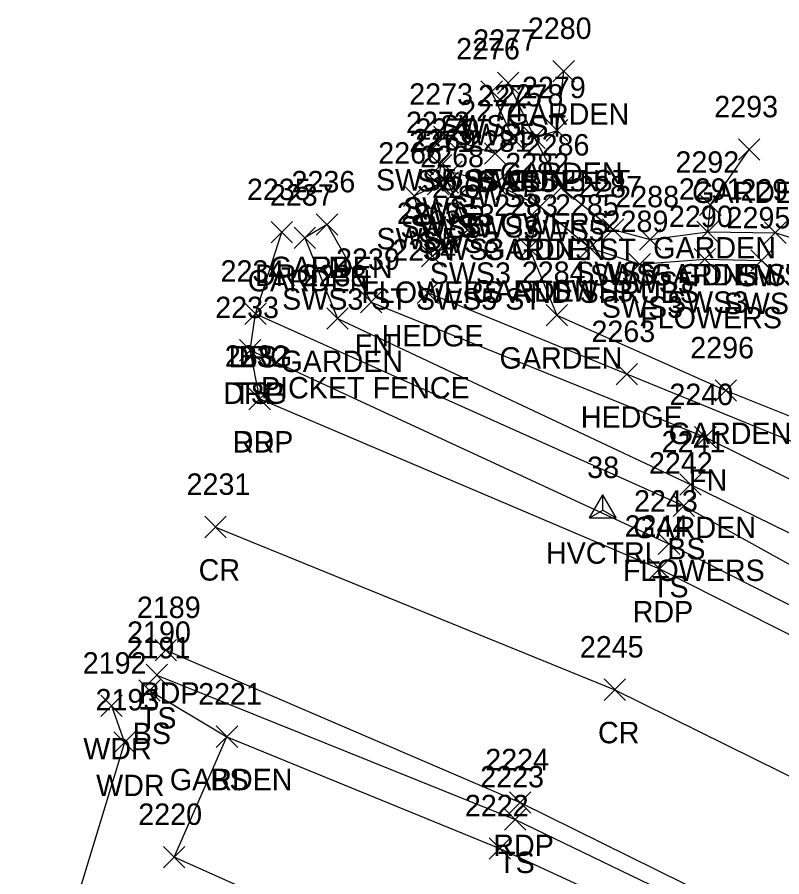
# Model space of a CAD drawing. Extents: x 1499292 to 1501024, y 534584 to 538043.
# Drawn here: x 1499296.2 to 1499367.5, y 537962.6 to 538042.8 of the extents above; entities that cross this region are included whole.
import ezdxf

# ---------------------------------------------------------------- set-up
doc = ezdxf.new("R2010")
doc.units = 0
for name, color, linetype in [('C_A', 7, 'Continuous'), ('C_I', 7, 'Continuous'), ('CPSM', 7, 'Continuous'), ('L_A', 7, 'Continuous'), ('L_C', 7, 'Continuous'), ('L_I', 7, 'Continuous'), ('L_TIC', 7, 'Continuous'), ('LAHR', 7, 'Continuous'), ('LAPB', 7, 'Continuous'), ('LAWA', 7, 'Continuous'), ('LELB', 7, 'Continuous'), ('LFNC', 7, 'Continuous'), ('P_A', 7, 'Continuous'), ('P_I', 7, 'Continuous'), ('P_TIC', 7, 'Continuous'), ('PET', 7, 'Continuous'), ('PRC', 7, 'Continuous'), ('R_A', 7, 'Continuous'), ('R_C', 7, 'Continuous'), ('R_I', 7, 'Continuous'), ('R_TIC', 7, 'Continuous'), ('RDG', 7, 'Continuous'), ('RDP', 7, 'Continuous'), ('RSW', 7, 'Continuous')]:
    doc.layers.add(name, color=color, linetype=linetype)

msp = doc.modelspace()

# ---------------------------------------------------------------- linework, layer by layer
at = {"layer": 'CPSM'}
for p, q in [((1499349.535, 537996.089), (1499350.785, 537998.254)), ((1499352.035, 537996.089), (1499350.785, 537998.254)), ((1499350.785, 537996.81), (1499350.785, 537998.254)), ((1499349.535, 537996.089), (1499350.785, 537996.81)), ((1499350.785, 537996.81), (1499350.785, 537996.81)), ((1499350.785, 537996.81), (1499352.035, 537996.089)), ((1499349.535, 537996.089), (1499352.035, 537996.089))]:
    msp.add_line(p, q, dxfattribs=at)
at = {"layer": 'L_TIC'}
for points in [[(1499346.132, 538036.78), (1499348.132, 538038.78)], [(1499348.132, 538036.78), (1499346.132, 538038.78)], [(1499345.509, 538031.252), (1499347.509, 538033.252)], [(1499347.509, 538031.252), (1499345.509, 538033.252)], [(1499343.415, 538030.55), (1499345.415, 538032.55)], [(1499345.415, 538030.55), (1499343.415, 538032.55)], [(1499363.435, 538029.47), (1499365.435, 538031.47)], [(1499365.435, 538029.47), (1499363.435, 538031.47)], [(1499343.944, 538024.151), (1499345.944, 538026.151)], [(1499345.944, 538024.151), (1499343.944, 538026.151)], [(1499359.811, 538024.294), (1499361.811, 538026.294)], [(1499361.811, 538024.294), (1499359.811, 538026.294)], [(1499324.056, 538022.466), (1499326.056, 538024.466)], [(1499326.056, 538022.466), (1499324.056, 538024.466)], [(1499324.056, 538022.466), (1499326.056, 538024.466)], [(1499326.056, 538022.466), (1499324.056, 538024.466)], [(1499359.563, 538021.774), (1499361.563, 538023.774)], [(1499361.563, 538021.774), (1499359.563, 538023.774)], [(1499321.984, 538021.224), (1499323.984, 538023.224)], [(1499323.984, 538021.224), (1499321.984, 538023.224)], [(1499342.901, 538020.262), (1499344.901, 538022.262)], [(1499344.901, 538020.262), (1499342.901, 538022.262)], [(1499333.448, 538016.089), (1499335.448, 538018.089)], [(1499335.448, 538016.089), (1499333.448, 538018.089)], [(1499328.165, 538015.232), (1499330.165, 538017.232)], [(1499330.165, 538015.232), (1499328.165, 538017.232)], [(1499317.383, 538014.127), (1499319.383, 538016.127)], [(1499319.383, 538014.127), (1499317.383, 538016.127)], [(1499325.041, 538013.699), (1499327.041, 538015.699)], [(1499327.041, 538013.699), (1499325.041, 538015.699)], [(1499345.481, 538014.016), (1499347.481, 538016.016)], [(1499347.481, 538014.016), (1499345.481, 538016.016)], [(1499316.886, 538010.726), (1499318.886, 538012.726)], [(1499318.886, 538010.726), (1499316.886, 538012.726)], [(1499352.026, 538008.497), (1499354.026, 538010.497)], [(1499354.026, 538008.497), (1499352.026, 538010.497)], [(1499361.247, 538006.977), (1499363.247, 538008.977)], [(1499363.247, 538006.977), (1499361.247, 538008.977)], [(1499359.338, 538002.615), (1499361.338, 538004.615)], [(1499361.338, 538002.615), (1499359.338, 538004.615)], [(1499357.955, 537998.2), (1499359.955, 538000.2)], [(1499359.955, 537998.2), (1499357.955, 538000.2)], [(1499357.346, 537996.221), (1499359.346, 537998.221)], [(1499359.346, 537996.221), (1499357.346, 537998.221)], [(1499355.952, 537992.674), (1499357.952, 537994.674)], [(1499357.952, 537992.674), (1499355.952, 537994.674)], [(1499308.186, 537980.429), (1499310.186, 537982.429)], [(1499310.186, 537980.429), (1499308.186, 537982.429)], [(1499307.487, 537978.981), (1499309.487, 537980.981)], [(1499309.487, 537978.981), (1499307.487, 537980.981)], [(1499303.961, 537977.557), (1499305.961, 537979.557)], [(1499305.961, 537977.557), (1499303.961, 537979.557)], [(1499314.724, 537974.675), (1499316.724, 537976.675)], [(1499316.724, 537974.675), (1499314.724, 537976.675)], [(1499314.724, 537974.675), (1499316.724, 537976.675)], [(1499316.724, 537974.675), (1499314.724, 537976.675)], [(1499305.159, 537974.124), (1499307.159, 537976.124)], [(1499307.159, 537974.124), (1499305.159, 537976.124)], [(1499341.601, 537966.946), (1499343.601, 537968.946)], [(1499343.601, 537966.946), (1499341.601, 537968.946)], [(1499340.171, 537964.249), (1499342.171, 537966.249)], [(1499342.171, 537964.249), (1499340.171, 537966.249)], [(1499309.797, 537963.441), (1499311.797, 537965.441)], [(1499311.797, 537963.441), (1499309.797, 537965.441)]]:
    msp.add_lwpolyline(points, dxfattribs=at)
at = {"layer": 'LAHR'}
msp.add_lwpolyline([(1499401.802, 537984.677), (1499380.829, 537997.746), (1499371.736, 538001.851), (1499353.026, 538009.497), (1499334.448, 538017.089)], dxfattribs=at)
at = {"layer": 'LAPB'}
for points in [[(1499344.415, 538031.55), (1499346.509, 538032.252), (1499347.132, 538037.78)], [(1499360.563, 538022.774), (1499360.811, 538025.294), (1499364.435, 538030.47)], [(1499344.944, 538025.151), (1499343.901, 538021.262), (1499346.481, 538015.016), (1499362.247, 538007.977), (1499372.995, 538003.698), (1499385.306, 538004.783), (1499404.208, 537986.742)], [(1499325.056, 538023.466), (1499322.984, 538022.224), (1499326.041, 538014.699), (1499358.955, 537999.2), (1499396.992, 537980.573), (1499399.613, 537979.785)], [(1499375.8, 537936.242), (1499354.875, 537944.388), (1499333.824, 537954.101), (1499310.797, 537964.441), (1499315.724, 537975.675), (1499341.171, 537965.249), (1499381.878, 537946.429)]]:
    msp.add_lwpolyline(points, dxfattribs=at)
at = {"layer": 'LAWA'}
msp.add_lwpolyline([(1499304.961, 537978.557), (1499306.159, 537975.124), (1499300.302, 537955.828), (1499315.096, 537951.454), (1499321.957, 537939.533), (1499296.156, 537942.997)], dxfattribs=at)
at = {"layer": 'LELB'}
for points in [[(1499318.383, 538015.127), (1499358.346, 537997.221), (1499398.285, 537975.056), (1499417.456, 537965.302)], [(1499317.886, 538011.726), (1499356.952, 537993.674), (1499397.448, 537973.179), (1499416.424, 537963.314), (1499438.648, 537951.874), (1499476.753, 537930.047), (1499490.298, 537922.933), (1499509.513, 537912.513), (1499548.752, 537890.981)], [(1499309.186, 537981.429), (1499342.601, 537967.946), (1499383.002, 537948.454), (1499403.335, 537937.322), (1499425.862, 537923.972), (1499462.056, 537903.885), (1499477.958, 537896.437), (1499498.482, 537885.281), (1499524.089, 537871.298), (1499544.155, 537861.141), (1499587.091, 537836.791), (1499598.177, 537827.35), (1499596, 537821.552), (1499610.739, 537811.692), (1499624.068, 537800.087), (1499630.641, 537795.692), (1499636.949, 537791.6), (1499648.607, 537781.35)], [(1499308.487, 537979.981), (1499315.724, 537975.675)]]:
    msp.add_lwpolyline(points, dxfattribs=at)
at = {"layer": 'LFNC'}
msp.add_lwpolyline([(1499325.056, 538023.466), (1499329.165, 538016.232), (1499360.338, 538003.615), (1499401.597, 537983.165)], dxfattribs=at)
at = {"layer": 'P_TIC'}
for points in [[(1499317.777, 538006.185), (1499319.777, 538008.185)], [(1499319.777, 538006.185), (1499317.777, 538008.185)], [(1499313.647, 537994.238), (1499315.647, 537996.238)], [(1499315.647, 537994.238), (1499313.647, 537996.238)], [(1499355.077, 537990.329), (1499357.077, 537992.329)], [(1499357.077, 537990.329), (1499355.077, 537992.329)], [(1499309.023, 537982.746), (1499311.023, 537984.746)], [(1499311.023, 537982.746), (1499309.023, 537984.746)], [(1499350.896, 537979.059), (1499352.896, 537981.059)], [(1499352.896, 537979.059), (1499350.896, 537981.059)], [(1499342.075, 537968.541), (1499344.075, 537970.541)], [(1499344.075, 537968.541), (1499342.075, 537970.541)]]:
    msp.add_lwpolyline(points, dxfattribs=at)
at = {"layer": 'PET'}
for points in [[(1499318.777, 538007.185), (1499356.077, 537991.329), (1499396.207, 537971.039), (1499437.012, 537950.167), (1499476.074, 537929.172), (1499509.306, 537910.677), (1499546.423, 537890.59), (1499566.293, 537879.272), (1499602.082, 537858.76), (1499615.195, 537851.418), (1499643.027, 537835.063), (1499676.234, 537815.623), (1499707.101, 537797.403), (1499725.198, 537785.865), (1499749.466, 537768.587), (1499768.247, 537754.161), (1499782.48, 537740.777), (1499805.279, 537716.472), (1499820.533, 537699.08)], [(1499310.023, 537983.746), (1499343.075, 537969.541), (1499383.731, 537949.439), (1499427.71, 537927.425), (1499464.171, 537907.983), (1499500.199, 537887.497), (1499544.495, 537863.142), (1499587.74, 537838.677), (1499616.247, 537822.183), (1499651.021, 537801.554), (1499676.536, 537785.628), (1499704.158, 537768.574), (1499722.55, 537756.398), (1499745.414, 537739.8), (1499767.298, 537722.36), (1499790.892, 537701.646), (1499806.057, 537686.036), (1499813.912, 537693.068), (1499820.533, 537699.08)]]:
    msp.add_lwpolyline(points, dxfattribs=at)
at = {"layer": 'PRC'}
msp.add_lwpolyline([(1499314.647, 537995.238), (1499351.896, 537980.059), (1499390.853, 537960.785), (1499432.771, 537938.063), (1499470.255, 537918.917), (1499503.529, 537899.736), (1499550.301, 537873.589), (1499594.281, 537849.334), (1499631.071, 537828.01), (1499665.93, 537807.267), (1499699.614, 537786.782), (1499728.317, 537767.815), (1499774.937, 537731.181), (1499796.918, 537710.716), (1499813.912, 537693.068)], dxfattribs=at)
at = {"layer": 'R_TIC'}
for points in [[(1499340.948, 538035.671), (1499342.948, 538037.671)], [(1499342.948, 538035.671), (1499340.948, 538037.671)], [(1499339.408, 538034.868), (1499341.408, 538036.868)], [(1499341.408, 538034.868), (1499339.408, 538036.868)], [(1499334.978, 538030.636), (1499336.978, 538032.636)], [(1499336.978, 538030.636), (1499334.978, 538032.636)], [(1499341.412, 538030.487), (1499343.412, 538032.487)], [(1499343.412, 538030.487), (1499341.412, 538032.487)], [(1499343.415, 538030.55), (1499345.415, 538032.55)], [(1499345.415, 538030.55), (1499343.415, 538032.55)], [(1499339.733, 538029.098), (1499341.733, 538031.098)], [(1499341.733, 538029.098), (1499339.733, 538031.098)], [(1499334.683, 538027.998), (1499336.683, 538029.998)], [(1499336.683, 538027.998), (1499334.683, 538029.998)], [(1499335.648, 538027.366), (1499337.648, 538029.366)], [(1499337.648, 538027.366), (1499335.648, 538029.366)], [(1499335.322, 538026.377), (1499337.322, 538028.377)], [(1499337.322, 538026.377), (1499335.322, 538028.377)], [(1499334.417, 538026.224), (1499336.417, 538028.224)], [(1499336.417, 538026.224), (1499334.417, 538028.224)], [(1499339.808, 538026.246), (1499341.808, 538028.246)], [(1499341.808, 538026.246), (1499339.808, 538028.246)], [(1499345.898, 538025.898), (1499347.898, 538027.898)], [(1499347.898, 538025.898), (1499345.898, 538027.898)], [(1499332.193, 538025.147), (1499334.193, 538027.147)], [(1499334.193, 538025.147), (1499332.193, 538027.147)], [(1499336.057, 538024.811), (1499338.057, 538026.811)], [(1499338.057, 538024.811), (1499336.057, 538026.811)], [(1499343.944, 538024.151), (1499345.944, 538026.151)], [(1499345.944, 538024.151), (1499343.944, 538026.151)], [(1499319.845, 538021.74), (1499321.845, 538023.74)], [(1499321.845, 538021.74), (1499319.845, 538023.74)], [(1499337.159, 538021.928), (1499339.159, 538023.928)], [(1499339.159, 538021.928), (1499337.159, 538023.928)], [(1499350.743, 538021.989), (1499352.743, 538023.989)], [(1499352.743, 538021.989), (1499350.743, 538023.989)], [(1499359.563, 538021.774), (1499361.563, 538023.774)], [(1499361.563, 538021.774), (1499359.563, 538023.774)], [(1499365.872, 538021.7), (1499367.872, 538023.7)], [(1499367.872, 538021.7), (1499365.872, 538023.7)], [(1499354.204, 538021.072), (1499356.204, 538023.072)], [(1499356.204, 538021.072), (1499354.204, 538023.072)], [(1499348.574, 538020.281), (1499350.574, 538022.281)], [(1499350.574, 538020.281), (1499348.574, 538022.281)], [(1499333.873, 538019.518), (1499335.873, 538021.518)], [(1499335.873, 538019.518), (1499333.873, 538021.518)], [(1499333.873, 538019.518), (1499335.873, 538021.518)], [(1499335.873, 538019.518), (1499333.873, 538021.518)], [(1499359.289, 538019.227), (1499361.289, 538021.227)], [(1499361.289, 538019.227), (1499359.289, 538021.227)], [(1499364.581, 538019.101), (1499366.581, 538021.101)], [(1499366.581, 538019.101), (1499364.581, 538021.101)], [(1499353.213, 538018.765), (1499355.213, 538020.765)], [(1499355.213, 538018.765), (1499353.213, 538020.765)], [(1499317.383, 538014.127), (1499319.383, 538016.127)], [(1499319.383, 538014.127), (1499317.383, 538016.127)], [(1499316.886, 538010.726), (1499318.886, 538012.726)], [(1499318.886, 538010.726), (1499316.886, 538012.726)], [(1499316.886, 538010.726), (1499318.886, 538012.726)], [(1499318.886, 538010.726), (1499316.886, 538012.726)], [(1499317.777, 538006.185), (1499319.777, 538008.185)], [(1499319.777, 538006.185), (1499317.777, 538008.185)]]:
    msp.add_lwpolyline(points, dxfattribs=at)
at = {"layer": 'RDG'}
msp.add_lwpolyline([(1499317.886, 538011.726), (1499318.383, 538015.127), (1499320.845, 538022.74)], dxfattribs=at)
at = {"layer": 'RDP'}
msp.add_lwpolyline([(1499318.777, 538007.185), (1499317.886, 538011.726)], dxfattribs=at)
at = {"layer": 'RSW'}
for points in [[(1499341.948, 538036.671), (1499344.415, 538031.55), (1499346.898, 538026.898), (1499351.743, 538022.989), (1499355.204, 538022.072), (1499360.563, 538022.774), (1499366.872, 538022.7), (1499372.693, 538020.92), (1499376.775, 538018.859), (1499382.829, 538017.677), (1499387.363, 538017.743)], [(1499335.978, 538031.636), (1499340.733, 538030.098), (1499342.412, 538031.487), (1499340.408, 538035.868)], [(1499334.873, 538020.518), (1499333.193, 538026.147), (1499335.417, 538027.224), (1499335.683, 538028.998)], [(1499334.873, 538020.518), (1499338.159, 538022.928), (1499337.057, 538025.811), (1499336.322, 538027.377), (1499336.648, 538028.366), (1499340.808, 538027.246), (1499344.944, 538025.151), (1499349.574, 538021.281), (1499354.213, 538019.765), (1499360.289, 538020.227), (1499365.581, 538020.101), (1499377.378, 538009.826), (1499385.306, 538004.783), (1499387.656, 538003.043)]]:
    msp.add_lwpolyline(points, dxfattribs=at)

# ---------------------------------------------------------------- texts
at = {"layer": 'C_A'}
msp.add_text('HVCTRL', height=2, dxfattribs=at).set_placement((1499345.478, 537991.81))
at = {"layer": 'C_I'}
msp.add_text('38', height=2, dxfattribs=at).set_placement((1499349.321, 537999.81))
at = {"layer": 'L_A'}
for s, p in [('GARDEN', (1499341.801, 538032.78)), ('GARDEN', (1499341.178, 538027.252)), ('GARDEN', (1499339.084, 538026.55)), ('GARDEN', (1499359.105, 538025.47)), ('GARDEN', (1499339.613, 538020.151)), ('GARDEN', (1499355.48, 538020.294)), ('GARDEN', (1499319.725, 538018.466)), ('FN', (1499323.536, 538018.466)), ('GARDEN', (1499355.232, 538017.774)), ('GARDEN', (1499317.653, 538017.224)), ('GARDEN', (1499338.57, 538016.262)), ('HEDGE', (1499330.149, 538012.089)), ('FN', (1499327.645, 538011.232)), ('BS', (1499316.824, 538010.127)), ('GARDEN', (1499320.71, 538009.699)), ('GARDEN', (1499341.151, 538010.016)), ('TS', (1499316.296, 538006.726)), ('HEDGE', (1499348.727, 538004.497)), ('GARDEN', (1499356.916, 538002.977)), ('FN', (1499358.818, 537998.615)), ('GARDEN', (1499353.624, 537994.2)), ('BS', (1499356.787, 537992.221)), ('TS', (1499355.362, 537988.674)), ('TS', (1499307.596, 537976.429)), ('BS', (1499306.928, 537974.981)), ('WDR', (1499302.323, 537973.557)), ('GARDEN', (1499310.393, 537970.675)), ('BS', (1499314.165, 537970.675)), ('WDR', (1499303.521, 537970.124)), ('TS', (1499341.011, 537962.946))]:
    msp.add_text(s, height=2, dxfattribs=at).set_placement(p)
at = {"layer": 'L_C'}
for s, p in [('PICKET FENCE', (1499318.897, 538007.232)), ('FLOWERS', (1499352.656, 537990.2))]:
    msp.add_text(s, height=2, dxfattribs=at).set_placement(p)
at = {"layer": 'L_I'}
for s, p in [('2280', (1499343.785, 538040.78)), ('2279', (1499343.241, 538035.252)), ('2278', (1499341.155, 538034.55)), ('2293', (1499361.176, 538033.47)), ('2282', (1499341.684, 538028.151)), ('2292', (1499357.551, 538028.294)), ('2236', (1499321.741, 538026.466)), ('2236', (1499321.741, 538026.466)), ('2291', (1499357.87, 538025.774)), ('2237', (1499319.724, 538025.224)), ('2283', (1499340.641, 538024.262)), ('2264', (1499331.141, 538020.089)), ('2239', (1499325.897, 538019.232)), ('2234', (1499315.124, 538018.127)), ('2238', (1499322.781, 538017.699)), ('2284', (1499343.221, 538018.016)), ('2233', (1499314.626, 538014.726)), ('2263', (1499349.719, 538012.497)), ('2296', (1499358.932, 538010.977)), ('2240', (1499356.992, 538006.615)), ('2241', (1499356.262, 538002.2)), ('2242', (1499355.086, 538000.221)), ('2243', (1499353.692, 537996.674)), ('2190', (1499306.407, 537984.429)), ('2191', (1499306.361, 537982.981)), ('2192', (1499302.268, 537981.557)), ('2221', (1499313.031, 537978.675)), ('2221', (1499313.031, 537978.675)), ('2193', (1499303.466, 537978.124)), ('2223', (1499339.342, 537970.946)), ('2222', (1499337.911, 537968.249)), ('2220', (1499307.45, 537967.441))]:
    msp.add_text(s, height=2, dxfattribs=at).set_placement(p)
at = {"layer": 'P_A'}
for s, p in [('RDP', (1499316.265, 538002.185)), ('CR', (1499313.08, 537990.238)), ('RDP', (1499353.565, 537986.329)), ('RDP', (1499307.511, 537978.746)), ('CR', (1499350.329, 537975.059)), ('RDP', (1499340.563, 537964.541))]:
    msp.add_text(s, height=2, dxfattribs=at).set_placement(p)
at = {"layer": 'P_I'}
for s, p in [('2232', (1499315.517, 538010.185)), ('2231', (1499311.954, 537998.238)), ('2244', (1499352.817, 537994.329)), ('2189', (1499307.322, 537986.746)), ('2245', (1499348.636, 537983.059)), ('2224', (1499339.815, 537972.541))]:
    msp.add_text(s, height=2, dxfattribs=at).set_placement(p)
at = {"layer": 'R_A'}
for s, p in [('SWS5 ST', (1499335.593, 538031.671)), ('SWS5', (1499336.881, 538030.868)), ('SWS5 ST', (1499329.623, 538026.636)), ('SWS5 GDN5 ST', (1499333.431, 538026.55)), ('SWS5', (1499338.884, 538026.487)), ('SWS5', (1499337.205, 538025.098)), ('SWS5', (1499332.156, 538023.998)), ('SWS3', (1499333.12, 538023.366)), ('SWS3', (1499332.795, 538022.377)), ('SWS3', (1499337.28, 538022.246)), ('SWS5', (1499331.889, 538022.224)), ('SWS5', (1499343.37, 538021.898)), ('SWS5', (1499329.666, 538021.147)), ('SWS3', (1499333.529, 538020.811)), ('SWS3 GDN3 ST', (1499333.959, 538020.151)), ('DRG', (1499318.333, 538017.74)), ('SWS3', (1499334.632, 538017.928)), ('SWS5', (1499348.215, 538017.989)), ('SWS5 GDN5 ST', (1499349.579, 538017.774)), ('SWS5', (1499363.345, 538017.7)), ('SWS5', (1499351.677, 538017.072)), ('SWS3', (1499346.046, 538016.281)), ('SWS3 ST SWS5 ST', (1499320.865, 538015.518)), ('SWS3 ST SWS5 ST', (1499320.865, 538015.518)), ('SWS3', (1499356.761, 538015.227)), ('SWS3', (1499362.054, 538015.101)), ('SWS3', (1499350.686, 538014.765)), ('DRG', (1499315.872, 538010.127)), ('DRG', (1499315.374, 538006.726)), ('DRP', (1499315.374, 538006.726)), ('DRP', (1499316.265, 538002.185))]:
    msp.add_text(s, height=2, dxfattribs=at).set_placement(p)
at = {"layer": 'R_C'}
for s, p in [('FLOWERS', (1499338.116, 538022.55)), ('FLOWERS AND SHRUBS', (1499328.251, 538016.151)), ('FLOWERS', (1499354.264, 538013.774))]:
    msp.add_text(s, height=2, dxfattribs=at).set_placement(p)
at = {"layer": 'R_I'}
for s, p in [('2277', (1499338.688, 538039.671)), ('2276', (1499337.093, 538038.868)), ('2273', (1499332.718, 538034.636)), ('2275', (1499339.152, 538034.487)), ('2278', (1499341.155, 538034.55)), ('2274', (1499337.473, 538033.098)), ('2272', (1499332.423, 538031.998)), ('2270', (1499333.301, 538031.366)), ('2269', (1499333.008, 538030.377)), ('2271', (1499332.724, 538030.224)), ('2281', (1499338.115, 538030.246)), ('2286', (1499343.583, 538029.898)), ('2266', (1499329.831, 538029.147)), ('2268', (1499333.749, 538028.811)), ('2282', (1499341.684, 538028.151)), ('2235', (1499317.585, 538025.74)), ('2267', (1499334.852, 538025.928)), ('2287', (1499348.483, 538025.989)), ('2291', (1499357.87, 538025.774)), ('2294', (1499363.612, 538025.7)), ('2288', (1499351.944, 538025.072)), ('2285', (1499346.314, 538024.281)), ('2265', (1499331.566, 538023.518)), ('2265', (1499331.566, 538023.518)), ('2290', (1499356.942, 538023.227)), ('2295', (1499362.321, 538023.101)), ('2289', (1499350.946, 538022.765)), ('2234', (1499315.124, 538018.127)), ('2233', (1499314.626, 538014.726)), ('2233', (1499314.626, 538014.726)), ('2232', (1499315.517, 538010.185))]:
    msp.add_text(s, height=2, dxfattribs=at).set_placement(p)

doc.saveas('drawing.dxf')
